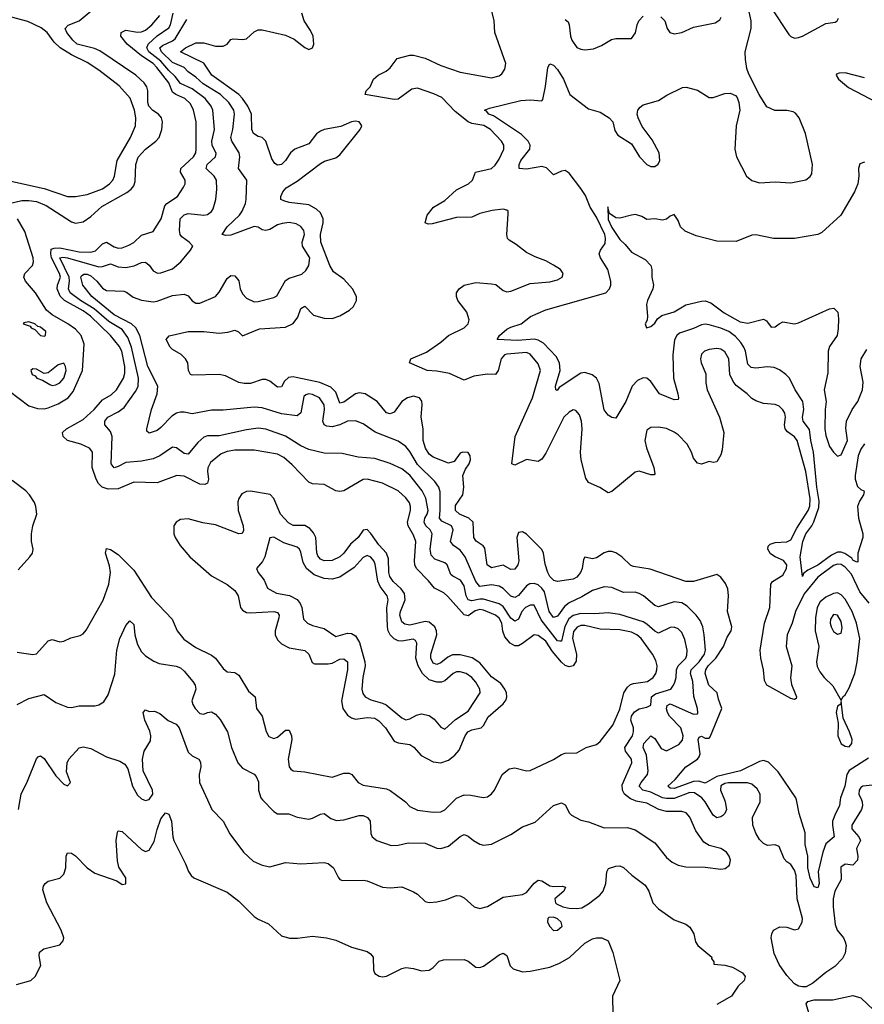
# Model space of a CAD drawing. Header units: inches. Extents: x 1603819 to 1745079, y 385938 to 533966.
# Tile 332 of 561: x 1724583 to 1728928, y 438948 to 444016. Entities that reach past the tile are written whole.
import ezdxf

# ---------------------------------------------------------------- set-up
doc = ezdxf.new("R2010")
doc.units = ezdxf.units.IN
doc.header["$MEASUREMENT"] = 0
doc.layers.add('B7423', color=7, linetype='Continuous')
doc.layers.add('B7424', color=7, linetype='Continuous')

msp = doc.modelspace()

# ---------------------------------------------------------------- linework, layer by layer
at = {"layer": 'B7423', "color": 5}
for points, elevation in [([(1724577.2, 439950), (1724585.7, 440000)], 340), ([(1725221.7, 440000), (1725230, 439996), (1725243.3, 440000)], 340), ([(1725549.2, 440000), (1725571.1, 439951.1), (1725630, 439890.4), (1725664.6, 439824.6), (1725734.9, 439730), (1725785, 439685), (1725830, 439663.2), (1725870, 439654.9), (1725950, 439677.3), (1726030, 439670.2), (1726150, 439678), (1726170, 439671.7), (1726197.1, 439650), (1726221.5, 439601.5), (1726230, 439590.6), (1726244.6, 439584.6), (1726350, 439586.7), (1726370, 439582.8), (1726450, 439550.3), (1726490, 439547.8), (1726550, 439552.2), (1726610, 439525.7), (1726630, 439513.7), (1726670, 439477.6), (1726690, 439471.8), (1726730, 439475.6), (1726774, 439486), (1726830, 439507), (1726850, 439506.7), (1726870, 439496.4), (1726921.6, 439450), (1726950, 439440.2), (1726990, 439451.3), (1727070, 439498.5), (1727170, 439513), (1727190, 439523), (1727230, 439570.4), (1727250, 439586), (1727270, 439583.8), (1727310, 439557.6), (1727330, 439553.7), (1727374.9, 439554.9), (1727390.4, 439550.4), (1727382, 439530), (1727336.4, 439490), (1727339.5, 439470), (1727345.2, 439465.2), (1727377.1, 439450), (1727410, 439442.6), (1727450, 439441.1), (1727475, 439445), (1727510, 439464.2), (1727567.4, 439510), (1727584.6, 439530), (1727599.1, 439570), (1727603.9, 439630), (1727612.5, 439647.5), (1727650, 439658.9), (1727670, 439659.6), (1727690, 439652.6), (1727732.2, 439612.2), (1727801.3, 439561.3), (1727819.7, 439530), (1727839.6, 439470), (1727870, 439438.7), (1727950, 439382), (1728010, 439360.4), (1728030, 439345.5), (1728052, 439310), (1728059.5, 439270), (1728072, 439250), (1728144, 439190), (1728142.8, 439182.8), (1728154, 439166), (1728154, 439154), (1728211.7, 439148.3), (1728250, 439138.9), (1728301.6, 439110), (1728315.3, 439090), (1728310.3, 439070), (1728279.7, 439040.3), (1728245.7, 438990), (1728170, 438947.4)], 340), ([(1725832.7, 440000), (1725890, 439939.5), (1725910, 439927.2), (1725968.3, 439928.3), (1726010.3, 439910.3), (1726070, 439900.3), (1726090, 439904.9), (1726130, 439926.3), (1726150, 439930.3), (1726184.4, 439904.4), (1726213.5, 439893.5), (1726250, 439897.1), (1726330, 439919.5), (1726350, 439918.6), (1726372, 439910), (1726386.9, 439890), (1726390, 439826), (1726397.1, 439810), (1726420.7, 439790), (1726494.2, 439765.8), (1726530, 439767.2), (1726581.4, 439778.6), (1726670, 439777.6), (1726730, 439751.4), (1726750, 439749), (1726790, 439761.3), (1726850, 439811.7), (1726870, 439821.1), (1726890, 439813.4), (1726918.7, 439790), (1726950, 439772.3), (1726970, 439766.7), (1727010, 439771.5), (1727110, 439822.3), (1727170, 439861.5), (1727235.2, 439884.8), (1727330, 439970.3), (1727370, 439985.5), (1727390, 439974), (1727411.3, 439931.3), (1727421.5, 439921.5), (1727470, 439894.7), (1727510, 439887.6), (1727590, 439855.8), (1727710, 439858.3), (1727750, 439846.3), (1727850, 439779), (1727910, 439703.7), (1727939.2, 439679.2), (1727970, 439664.2), (1728010, 439655), (1728110, 439653.1), (1728190, 439643.8), (1728213, 439647), (1728235.6, 439664.4), (1728239.7, 439690), (1728233.7, 439710), (1728219.6, 439730), (1728190, 439749.7), (1728130, 439765.1), (1728102.5, 439782.5), (1728061.3, 439841.3), (1728031, 439911), (1728012.7, 439932.7), (1727990, 439939.8), (1727910, 439939.9), (1727870.7, 439950.7), (1727810, 439983), (1727754, 439994), (1727739.4, 440000)], 360), ([(1726554.8, 440000), (1726568.1, 439990), (1726590, 439966.5), (1726630, 439946.5), (1726710, 439936.3), (1726750, 439937.8), (1726770, 439949.3), (1726821.1, 440000)], 380), ([(1728208.9, 440000), (1728213.1, 439990), (1728219.2, 439950), (1728210.9, 439930), (1728199.9, 439920.1), (1728190, 439912.2), (1728170, 439908), (1728150, 439921.6), (1728110, 439989.1), (1728100.6, 440000)], 340), ([(1728913.4, 440000), (1728917.7, 439990), (1728919.5, 439970), (1728913.5, 439950), (1728864.5, 439870), (1728863.5, 439850), (1728899.8, 439810), (1728909.4, 439790), (1728889, 439750), (1728895.9, 439710), (1728893.7, 439690), (1728870, 439663.1), (1728830, 439668.5), (1728807.3, 439652.7), (1728808.6, 439590), (1728777.5, 439530), (1728768.1, 439490), (1728767.9, 439450), (1728778.5, 439358.5), (1728789.6, 439329.6), (1728822, 439290), (1728830.3, 439270), (1728834.3, 439250), (1728829.1, 439210.9), (1728815.8, 439184.2), (1728777, 439143), (1728730, 439111.6), (1728664.2, 439055.8), (1728630, 439038.4), (1728610, 439036.9), (1728590, 439041.6), (1728570, 439053.6), (1728530, 439095.1), (1728490, 439152), (1728464, 439210), (1728449.7, 439290), (1728451.8, 439310), (1728462, 439330), (1728493.6, 439346.4), (1728530, 439344.2), (1728570, 439331.3), (1728590, 439336.5), (1728608.2, 439370), (1728609.9, 439390.1), (1728583, 439490), (1728577.7, 439610), (1728570, 439637.7), (1728550, 439666.8), (1728530, 439680.3), (1728516.3, 439696.3), (1728490, 439759.3), (1728470, 439767.8), (1728430, 439765.6), (1728410, 439775.1), (1728390, 439795.1), (1728370, 439829.3), (1728354.7, 439870), (1728352.9, 439910), (1728393.2, 439990), (1728392.9, 440000)], 340), ([(1728804.1, 440000), (1728801.2, 439970), (1728779.6, 439930), (1728765.4, 439890), (1728764, 439870), (1728774.1, 439810), (1728730, 439774.1), (1728714.3, 439730), (1728691.5, 439630), (1728695.4, 439570), (1728690, 439548), (1728670, 439552.6), (1728650, 439596.2), (1728638.4, 439650), (1728637.6, 439710), (1728623.4, 439770), (1728623.4, 439830), (1728592.5, 439930), (1728578.7, 440000)], 320), ([(1724566, 439050), (1724640.9, 439070), (1724663.6, 439090), (1724692.6, 439147.4), (1724682.7, 439197.3), (1724684.8, 439215.2), (1724706.8, 439233.2), (1724790, 439252.9), (1724806.3, 439273.7), (1724809.8, 439290), (1724796.7, 439330), (1724723.1, 439470), (1724702.7, 439537.3), (1724704.9, 439555.1), (1724714.5, 439570), (1724730, 439581.3), (1724790, 439596.3), (1724810, 439617.3), (1724821, 439650), (1724822.4, 439710), (1724830, 439726.8), (1724850, 439726.4), (1724870, 439712.2), (1724930.2, 439650.2), (1724970, 439622.3), (1725083.4, 439583.4), (1725110, 439564), (1725130, 439568), (1725130, 439599), (1725093.9, 439653.9), (1725086.4, 439686.4), (1725079.2, 439790), (1725085.6, 439834.4), (1725090, 439840.7), (1725110, 439837.1), (1725210, 439744.5), (1725230, 439734), (1725250, 439740.2), (1725275, 439785), (1725290, 439848.2), (1725310, 439903), (1725332.7, 439932.7), (1725350, 439926.8), (1725363.7, 439890), (1725370.3, 439810), (1725376, 439790), (1725437, 439670), (1725451.6, 439631.6), (1725465.5, 439610), (1725479, 439599), (1725650, 439525), (1725710, 439478), (1725790, 439399.6), (1725810, 439385.7), (1725862.6, 439362.6), (1725930, 439300.7), (1725971.9, 439288.1), (1726011.9, 439288.1), (1726090, 439297.6), (1726162, 439290), (1726210, 439278), (1726290, 439240.9), (1726370, 439219.5), (1726387.6, 439207.6), (1726401.6, 439190), (1726402.8, 439122.8), (1726410, 439106.8), (1726432.5, 439092.5), (1726450, 439088.5), (1726470, 439092.7), (1726550, 439132.4), (1726570, 439136.4), (1726610, 439132.7), (1726650, 439120.5), (1726690, 439123.8), (1726710, 439136.3), (1726741.2, 439170), (1726763.5, 439176.5), (1726870, 439178.9), (1726890.2, 439170.2), (1726930, 439138.7), (1726950, 439136.5), (1726970, 439143.1), (1727050, 439203.1), (1727070, 439210.3), (1727090, 439198), (1727106.3, 439146.3), (1727122, 439130), (1727170, 439115.5), (1727210, 439117.5), (1727310, 439138.7), (1727360.6, 439159.4), (1727411.4, 439188.6), (1727490, 439261.7), (1727530, 439284.2), (1727550, 439290.2), (1727578, 439290), (1727610, 439274), (1727634.9, 439214.9), (1727670.4, 439070.4), (1727633.6, 438990), (1727635.5, 438895.5)], 320), ([(1728652.8, 438870), (1728629.6, 438950), (1728637.2, 438962.8), (1728670, 438971), (1728766, 438970), (1728870, 438993.4), (1728910, 438981.6), (1729010, 438887)], 340)]:
    msp.add_lwpolyline(points, dxfattribs=dict(at, elevation=elevation))
at = {"layer": 'B7423', "color": 5, "elevation": 340}
msp.add_lwpolyline([(1727330, 439396.1), (1727305.3, 439394.7), (1727300.4, 439390), (1727298.9, 439370), (1727310, 439347.7), (1727330, 439328.2), (1727350, 439328.5), (1727374.7, 439350), (1727369.7, 439370), (1727350, 439386.9)], close=True, dxfattribs=at)
at = {"layer": 'B7424', "color": 5}
for points, elevation in [([(1728952.7, 441012.7), (1728905.8, 441070), (1728862, 441162), (1728830, 441197.8), (1728810, 441211.4), (1728790, 441213.5), (1728770, 441206.4), (1728690, 441146.1), (1728619.2, 441060.8), (1728574.3, 440970), (1728557.4, 440910), (1728531.4, 440850), (1728525.7, 440790), (1728555.7, 440690), (1728548.5, 440628.5), (1728554, 440594), (1728579.2, 440530), (1728577.8, 440522.2), (1728570, 440515.8), (1728550, 440522.3), (1728427, 440590), (1728414.7, 440614.7), (1728410.6, 440670), (1728395.3, 440730), (1728392.9, 440770), (1728414.2, 440910), (1728443, 440990), (1728447.1, 441110), (1728455.9, 441124.1), (1728510, 441156.8), (1728527.8, 441190), (1728529.9, 441209.9), (1728512.1, 441232.1), (1728469.8, 441250), (1728446.3, 441266.3), (1728432.5, 441290), (1728433.6, 441306.4), (1728443.7, 441316.3), (1728470, 441324.6), (1728530, 441328.1), (1728550, 441337.7), (1728580.9, 441399.1), (1728639.9, 441490), (1728648.6, 441511.4), (1728650.4, 441549.6), (1728628.2, 441690), (1728582.4, 441850), (1728569, 441869), (1728534.1, 441894.1), (1728521.3, 441910), (1728517.7, 441930), (1728523.1, 441970), (1728520.2, 441990), (1728510, 442008), (1728490, 442025.9), (1728470, 442035.7), (1728410, 442039.4), (1728370, 442053.8), (1728350, 442065.6), (1728326.3, 442090), (1728270, 442133.2), (1728253.1, 442153.1), (1728235.8, 442190), (1728230.9, 442270), (1728210, 442306.8), (1728190, 442319.1), (1728170, 442324), (1728130, 442317.8), (1728107, 442310), (1728090, 442294.3), (1728085.2, 442270), (1728088.5, 442250), (1728112.9, 442192.9), (1728113.5, 442146.5), (1728119.5, 442110), (1728183.9, 441970), (1728205.3, 441890), (1728197.6, 441802.4), (1728190, 441776), (1728170, 441739.3), (1728150, 441736), (1728130, 441742), (1728090, 441728.2), (1728070, 441733.7), (1728050, 441758.7), (1728039.4, 441790), (1728017.7, 441830), (1727970, 441878), (1727950, 441892.8), (1727910, 441910.8), (1727870, 441918.8), (1727830, 441917.2), (1727810, 441902), (1727799.2, 441850), (1727807.5, 441812.5), (1727846.3, 441710), (1727850, 441678), (1727846.8, 441673.2), (1727830, 441673.6), (1727770, 441691), (1727750, 441687.4), (1727630, 441586.6), (1727610, 441579.6), (1727567.9, 441607.9), (1727510, 441634.2), (1727495.3, 441655.3), (1727472.1, 441750), (1727468, 441788), (1727476.4, 441910), (1727474, 441950), (1727462.6, 441982.6), (1727444.5, 442004.5), (1727430, 442007.6), (1727410, 441995.9), (1727383, 441970), (1727290, 441784.2), (1727270, 441753.6), (1727250, 441741.3), (1727190, 441752.6), (1727130, 441722), (1727115.1, 441730), (1727132.8, 441870), (1727221.6, 442070), (1727262.4, 442210), (1727250, 442245.1), (1727210, 442293.8), (1727190, 442302), (1727090, 442294.4), (1727078, 442290), (1727059.5, 442270), (1727044.6, 442210), (1727030.3, 442189.7), (1726990, 442191.6), (1726918.9, 442181.1), (1726870, 442161), (1726793.7, 442193.7), (1726730, 442206), (1726679, 442210), (1726589.4, 442250), (1726596, 442270), (1726676.2, 442303.8), (1726750, 442355.1), (1726790, 442389.4), (1726869.7, 442430), (1726889.7, 442450), (1726895.3, 442470), (1726883.1, 442510), (1726838, 442570), (1726829.7, 442590), (1726831.1, 442610), (1726844, 442630), (1726870, 442649), (1726930, 442662.8), (1727010, 442656.5), (1727032, 442652), (1727070, 442621.5), (1727090, 442614.7), (1727110, 442618.2), (1727210, 442657.8), (1727310, 442666), (1727350, 442676.5), (1727374.5, 442690), (1727378.4, 442710), (1727365.2, 442730), (1727330, 442752.3), (1727290, 442775.1), (1727234.9, 442794.9), (1727190, 442817.6), (1727138.2, 442858.2), (1727100.8, 442880.8), (1727093.3, 442890), (1727088.5, 442910), (1727096.1, 443016.1), (1727095.6, 443030), (1727090, 443034.7), (1727070, 443040.3), (1727014.2, 443034.2), (1726950, 443018.5), (1726910, 442998.9), (1726830, 442996.9), (1726704.7, 442964.7), (1726683.8, 442963.8), (1726669.5, 442969.5), (1726679.6, 443010), (1726711.3, 443050), (1726770, 443085.8), (1726830, 443140.2), (1726891.3, 443170), (1726912.4, 443190), (1726928.6, 443231.4), (1727010, 443249.2), (1727030, 443266.9), (1727050, 443298.5), (1727073.5, 443350), (1727073.7, 443370), (1727062.4, 443390), (1727004.8, 443450), (1726970.2, 443470.2), (1726910, 443481.6), (1726890, 443489.7), (1726823.3, 443543.3), (1726754.3, 443614.3), (1726714.2, 443634.2), (1726630, 443663.4), (1726601.2, 443658.8), (1726530, 443606.6), (1726510, 443605.3), (1726361.2, 443630), (1726365.2, 443650), (1726387, 443670), (1726402.9, 443710), (1726426.6, 443730), (1726469, 443751), (1726490, 443767), (1726524.5, 443815.5), (1726590, 443833.6), (1726610, 443833), (1726670, 443817.2), (1726750, 443779.5), (1726850, 443745.9), (1727010, 443717.2), (1727050, 443727.4), (1727063.2, 443736.8), (1727079.9, 443760.1), (1727084.5, 443790), (1727027, 443950), (1727023.5, 444010), (1727000.9, 444110)], 280), ([(1724529.6, 443070), (1724594.9, 443085.1), (1724630, 443085.7), (1724670, 443079.6), (1724719.6, 443059.6), (1724850, 442975.8), (1724870, 442968.8), (1724910, 442975.1), (1724950, 443002.4), (1725005.1, 443054.9), (1725134.7, 443125.3), (1725157.2, 443142.8), (1725170, 443160.8), (1725177.3, 443182.7), (1725180.6, 443270), (1725192.2, 443307.8), (1725230.6, 443349.4), (1725283.2, 443390), (1725300.5, 443410), (1725315, 443450), (1725317.1, 443490), (1725313, 443510), (1725298, 443530), (1725267.7, 443547.7), (1725246.8, 443570), (1725241.7, 443590), (1725242.7, 443650), (1725236.6, 443670), (1725223.1, 443690), (1725180.5, 443730), (1724995.4, 443855.4), (1724967.6, 443867.6), (1724879, 443890), (1724856.4, 443910), (1724825.4, 443950), (1724817.2, 443970), (1724832.8, 443987.2), (1724890, 444010.3), (1724961.1, 444070)], 420), ([(1728930, 441831.8), (1728910, 441804.5), (1728896.8, 441770), (1728880.6, 441670), (1728881.6, 441650), (1728893.4, 441613.4), (1728910, 441597.9), (1728926.3, 441590), (1728926.8, 441586.8), (1728924.5, 441570), (1728903.3, 441536.7), (1728894, 441510), (1728898.5, 441450), (1728921.6, 441370), (1728921.2, 441350), (1728895.9, 441270), (1728894.4, 441225.6), (1728890, 441223), (1728870, 441234), (1728863.8, 441243.8), (1728828.5, 441268.5), (1728810, 441275.6), (1728790, 441274.9), (1728760.1, 441260.1), (1728690, 441208.1), (1728638.3, 441181.7), (1728615.3, 441164.7), (1728610, 441149.4), (1728598.8, 441250), (1728612.6, 441330), (1728626.9, 441370), (1728658.1, 441410), (1728668.7, 441431.3), (1728694.7, 441505.3), (1728696.9, 441536.9), (1728683.8, 441610), (1728666.6, 441790), (1728652.9, 441850), (1728646.7, 441906.7), (1728614.2, 441950), (1728610.4, 441970), (1728617.9, 442010), (1728612.4, 442050), (1728572.8, 442110), (1728544.2, 442170), (1728525.1, 442190), (1728492.7, 442212.7), (1728465.2, 442225.2), (1728430, 442228.3), (1728370, 442222.4), (1728345.8, 442225.8), (1728330, 442242.4), (1728316.6, 442310), (1728307.9, 442330), (1728293.8, 442353.8), (1728265.5, 442385.5), (1728230.6, 442410.6), (1728190, 442428.6), (1728130, 442444.9), (1728110, 442447.9), (1728090, 442444.7), (1728050, 442425.4), (1727978.3, 442401.7), (1727963.9, 442390), (1727951.5, 442368.5), (1727942.6, 442290), (1727946.6, 442170), (1727969, 442090), (1727972.9, 442070), (1727970, 442061.2), (1727950, 442059.1), (1727874.7, 442090), (1727830, 442153.1), (1727810, 442169.8), (1727790, 442172.1), (1727762, 442158), (1727734.4, 442130), (1727701.4, 442050), (1727650, 441965.1), (1727630, 441968.2), (1727610, 441980.4), (1727590, 442007.3), (1727563.7, 442143.7), (1727549.8, 442170), (1727528.2, 442188.2), (1727490, 442198.8), (1727470, 442196.4), (1727358.2, 442121.8), (1727347.6, 442107.6), (1727342, 442110), (1727339.1, 442130), (1727363.9, 442210), (1727360.7, 442250), (1727342.7, 442282.7), (1727278.6, 442350), (1727250, 442366.7), (1727230, 442370.9), (1727145.1, 442365.1), (1727039.3, 442370), (1727051.3, 442390), (1727090, 442422.4), (1727110, 442433.8), (1727162.7, 442450), (1727211.9, 442488.1), (1727290, 442522.2), (1727598, 442610), (1727617.4, 442630), (1727624.7, 442650), (1727625.1, 442670), (1727608.4, 442730), (1727570.5, 442790), (1727565.2, 442810), (1727571.2, 442830), (1727596, 442864), (1727597.2, 442890), (1727592.7, 442910), (1727550, 442999.2), (1727518, 443050), (1727494.8, 443110), (1727470, 443147.1), (1727410, 443225.5), (1727390, 443239.9), (1727370, 443236.3), (1727330, 443216.9), (1727292.8, 443252.8), (1727270, 443259.8), (1727190, 443246.9), (1727153.2, 443250), (1727152, 443270), (1727161.7, 443290), (1727207.7, 443350), (1727209.9, 443370), (1727199.9, 443390), (1727164.1, 443424.1), (1727020.2, 443520.2), (1726996.2, 443530), (1726985.6, 443545.6), (1726975.3, 443550), (1726999.5, 443560.5), (1727161.1, 443598.9), (1727210, 443602.3), (1727270, 443598.8), (1727275.1, 443604.9), (1727288.8, 443671.2), (1727300.5, 443770), (1727310, 443787.7), (1727330, 443782), (1727350, 443759.5), (1727380.2, 443710), (1727413.4, 443630), (1727510, 443556.5), (1727570, 443539.5), (1727615.5, 443510), (1727634, 443490), (1727645, 443445), (1727660.6, 443420.6), (1727730, 443375.8), (1727771.1, 443310), (1727809.2, 443270), (1727830, 443260.2), (1727850, 443260.2), (1727868.3, 443271.7), (1727877.1, 443290), (1727873, 443330), (1727836.7, 443396.7), (1727785.9, 443465.9), (1727764.7, 443510), (1727760.5, 443530), (1727763.6, 443550), (1727774.5, 443565.5), (1727790, 443577.1), (1727870, 443599.1), (1727912.1, 443627.9), (1727993, 443667), (1728011.5, 443668.5), (1728070, 443652.3), (1728130, 443614.9), (1728150, 443614.4), (1728210, 443635.8), (1728238, 443638), (1728265.5, 443625.5), (1728274.9, 443614.9), (1728283.1, 443590), (1728288.2, 443550), (1728268.5, 443470), (1728262, 443350), (1728270.5, 443310), (1728322, 443210), (1728350, 443188.1), (1728390, 443176.5), (1728470, 443181.8), (1728550, 443175.3), (1728628, 443192), (1728650, 443207.7), (1728657.7, 443222.3), (1728661, 443270), (1728625.4, 443430), (1728593.6, 443510), (1728574.3, 443534.3), (1728561.6, 443541.6), (1728530, 443547.6), (1728468.2, 443548.2), (1728427.2, 443567.2), (1728387, 443630), (1728334.9, 443734.9), (1728324.7, 443764.7), (1728316.8, 443810), (1728316.1, 443850), (1728346.5, 443970), (1728346.8, 444010), (1728336.4, 444056.4)], 260), ([(1728450, 444077), (1728540, 443940), (1728550, 443929), (1728570, 443921.3), (1728590, 443923.9), (1728610, 443930.2), (1728730, 443996.5), (1728777.7, 444002.3), (1728789.6, 444010.4), (1728796.2, 444023.8)], 260), ([(1724530, 443186.1), (1724710, 443146), (1724830, 443106.4), (1724870, 443105.1), (1724930, 443115.3), (1725010, 443144.2), (1725045.3, 443170), (1725062.2, 443190), (1725071, 443210), (1725084.2, 443290), (1725152.8, 443410), (1725179.8, 443470), (1725180.6, 443510), (1725174.4, 443550), (1725152, 443612), (1725095.3, 443675.3), (1724990, 443756.4), (1724930, 443794.7), (1724850, 443834.5), (1724790.8, 443870.8), (1724760.7, 443900.7), (1724724.1, 443950), (1724693.7, 443973.7), (1724625.8, 444005.8), (1724515.5, 444035.5)], 440), ([(1726821.1, 440000), (1726830, 440008.9), (1726870, 440026.3), (1726904.8, 440024.8), (1726967.9, 440012.1), (1726990, 440016.2), (1727010, 440030.3), (1727025.6, 440050), (1727064.7, 440130), (1727101.1, 440158.9), (1727130, 440164), (1727190, 440149.1), (1727210, 440151.3), (1727330, 440207.6), (1727370, 440233.6), (1727390, 440240.2), (1727450, 440241.7), (1727497.2, 440270), (1727550, 440285.3), (1727570, 440299.5), (1727635.3, 440384.7), (1727670, 440466.7), (1727690.7, 440550), (1727710, 440580.2), (1727725.8, 440594.2), (1727740.5, 440599.5), (1727812.6, 440610), (1727842.8, 440630), (1727855.2, 440650), (1727861, 440670), (1727862.2, 440690), (1727856.5, 440716.5), (1727838.9, 440750), (1727781.2, 440830), (1727758.3, 440850), (1727730, 440863.6), (1727670, 440875.1), (1727570, 440877.8), (1727490, 440896.8), (1727470, 440896.7), (1727450.4, 440889.6), (1727432.9, 440867.1), (1727427.9, 440830), (1727448.4, 440750), (1727446.6, 440713.4), (1727430.7, 440689.3), (1727410, 440685.1), (1727390, 440692.2), (1727370, 440708.3), (1727324, 440764), (1727290, 440816.1), (1727250, 440846.6), (1727230, 440849.9), (1727170, 440804.1), (1727150, 440793.3), (1727130, 440792.6), (1727106.6, 440806.6), (1727079.7, 440839.7), (1727069, 440869), (1727063, 440910), (1727050, 440935), (1727030.6, 440950.6), (1726970, 440976.2), (1726950, 440979.2), (1726926.9, 440973.1), (1726890, 440947), (1726870, 440951.6), (1726786.6, 441046.6), (1726765.2, 441065.2), (1726717, 441090), (1726687, 441127), (1726623.8, 441190), (1726615.5, 441210), (1726613.5, 441230), (1726621.5, 441330), (1726610, 441362.2), (1726581.7, 441410), (1726578.2, 441430), (1726593.9, 441490), (1726594, 441510), (1726588.1, 441528.1), (1726570, 441554), (1726531.1, 441591.1), (1726450, 441629.9), (1726370.8, 441650.8), (1726350, 441648.1), (1726250, 441590.7), (1726230, 441586.8), (1726210, 441589.8), (1726150, 441622.9), (1726090, 441626), (1726070, 441635), (1725984.8, 441724.8), (1725941.7, 441761.7), (1725910, 441780.1), (1725790, 441799.2), (1725690, 441800.1), (1725650, 441793.2), (1725619.5, 441780.5), (1725564.2, 441735.8), (1725550.6, 441709.4), (1725548.7, 441690), (1725554.2, 441650), (1725550.1, 441630), (1725536.5, 441623.5), (1725510, 441624.2), (1725430, 441666.4), (1725391.1, 441668.9), (1725290, 441632.4), (1725170, 441635.3), (1725090, 441600.9), (1725038.4, 441598.4), (1725006.9, 441610), (1724987.9, 441627.9), (1724976.6, 441650), (1724955.9, 441710), (1724957.2, 441790), (1724950, 441801.4), (1724941.8, 441810), (1724897.8, 441830), (1724830, 441850), (1724806.4, 441870), (1724804.3, 441890), (1724824.1, 441910), (1724910, 441957.1), (1724967.1, 442010), (1725010, 442059.8), (1725054.6, 442085.4), (1725081.9, 442110), (1725117.4, 442170), (1725123.6, 442196.4), (1725123.4, 442230), (1725109.2, 442310), (1725095, 442335), (1725050.3, 442390), (1724948.3, 442490), (1724910, 442516.8), (1724813.5, 442570), (1724791.9, 442591.9), (1724776.3, 442630), (1724777.5, 442650), (1724793.3, 442690), (1724787.9, 442710), (1724746.9, 442790), (1724742.7, 442810), (1724745.9, 442834.1), (1724759.9, 442840.1), (1724790, 442842), (1724890, 442821.2), (1724950, 442818.4), (1724973.5, 442826.5), (1725010, 442862.5), (1725030, 442870.5), (1725070, 442847.1), (1725090, 442840.3), (1725110, 442841.7), (1725145.5, 442854.5), (1725170.7, 442869.3), (1725210, 442906.5), (1725270, 442926), (1725310.4, 442990), (1725330, 443056.9), (1725340.9, 443070), (1725394.5, 443105.5), (1725426.5, 443153.5), (1725434.8, 443170), (1725435.3, 443190), (1725410.5, 443230), (1725412.5, 443250), (1725478.1, 443310), (1725488.7, 443330), (1725491.6, 443348.4), (1725490.9, 443489.1), (1725477.2, 443550), (1725462.7, 443582.7), (1725433.1, 443610), (1725386.8, 443630), (1725370, 443642.4), (1725351, 443690), (1725288.7, 443770), (1725269.6, 443790), (1725210.2, 443830), (1725136.9, 443890), (1725103.5, 443930), (1725105.4, 443950), (1725130, 443961.2), (1725190, 443952.2), (1725210, 443953.7), (1725230, 443961.9), (1725263.2, 443990), (1725303.6, 444036.4)], 380), ([(1727739.4, 440000), (1727725.6, 440005.6), (1727695.3, 440030), (1727684.6, 440050), (1727683.5, 440076.5), (1727732.5, 440190), (1727730.4, 440210), (1727699.9, 440250), (1727696, 440270), (1727736.6, 440330), (1727741.7, 440350), (1727740.4, 440370), (1727727.8, 440410), (1727731.5, 440430), (1727746.9, 440453.1), (1727770, 440468.5), (1727810, 440476.6), (1727830, 440487.2), (1727833.2, 440530), (1727853.5, 440546.5), (1727932.3, 440570), (1727947.5, 440590), (1727953.6, 440606.4), (1727960.4, 440630), (1727963, 440670), (1727970.2, 440689.8), (1728010.4, 440730), (1728015.5, 440744.5), (1728016.3, 440770), (1728005.7, 440825.7), (1727990, 440860.8), (1727970, 440881.1), (1727950, 440888.5), (1727930, 440886.5), (1727870, 440858.7), (1727850, 440867.7), (1727810, 440904.3), (1727790, 440916.7), (1727670, 440953.7), (1727610, 440962.9), (1727542.7, 440957.3), (1727470, 440959.9), (1727430, 440949.2), (1727407.9, 440932.1), (1727387.5, 440892.5), (1727370, 440816.5), (1727362.6, 440817.4), (1727350, 440819.3), (1727266.6, 440926.6), (1727230, 441001.5), (1727210, 441002.3), (1727185.7, 440990), (1727166.9, 440970), (1727150, 440929.8), (1727130, 440919.2), (1727110, 440934.5), (1727070, 440995.1), (1727050, 441008.6), (1726970, 441032.5), (1726950, 441033.3), (1726910, 441024.4), (1726890.3, 441030.3), (1726880.9, 441050), (1726870, 441100.9), (1726850.5, 441130), (1726810.7, 441150.7), (1726800.6, 441160.6), (1726782.8, 441210), (1726770, 441219.5), (1726718.7, 441238.7), (1726700, 441260), (1726695.2, 441290), (1726705.4, 441370), (1726694.3, 441390), (1726672.3, 441410), (1726663.8, 441430), (1726667.2, 441450), (1726679.5, 441470), (1726684.6, 441490), (1726673.2, 441553.2), (1726654.4, 441590), (1726590, 441671.9), (1726550, 441704.6), (1726490, 441731.7), (1726410, 441757.1), (1726324.2, 441764.2), (1726242.5, 441782.5), (1726150, 441785.3), (1726070, 441803.7), (1726030, 441822.3), (1725950, 441871.6), (1725850, 441907.7), (1725810, 441913.2), (1725750, 441904.7), (1725610, 441873.2), (1725550, 441873.1), (1725530, 441867.6), (1725499.8, 441840.2), (1725450, 441778.5), (1725430, 441782.8), (1725390, 441812), (1725370, 441816.1), (1725303.6, 441770), (1725270, 441755.7), (1725210, 441743.7), (1725130, 441737.1), (1725090, 441715), (1725070, 441709.2), (1725053.8, 441730), (1725059.6, 441870), (1725050, 441896), (1725020.9, 441930), (1725021.1, 441950), (1725036.4, 441970), (1725090, 441996.6), (1725119.9, 442020.1), (1725179, 442101), (1725192.5, 442127.5), (1725193.8, 442170), (1725158.9, 442330), (1725139.9, 442379.9), (1725110, 442420.3), (1725042.1, 442462.1), (1724966.6, 442526.6), (1724896.4, 442570), (1724843.1, 442610), (1724834.4, 442630), (1724840, 442670), (1724838.1, 442690), (1724789.9, 442790), (1724806, 442794), (1724828.9, 442790), (1724990, 442743.2), (1725010, 442744.6), (1725050, 442758.3), (1725090, 442743.1), (1725130, 442740.4), (1725172, 442748), (1725210, 442766.6), (1725230, 442767.6), (1725250, 442751.3), (1725270, 442722.3), (1725291.4, 442711.4), (1725310, 442713.2), (1725370, 442733.6), (1725412.1, 442770), (1725461.7, 442830), (1725473.8, 442850), (1725455, 442870), (1725417.5, 442897.5), (1725409.2, 442910), (1725404.7, 442930), (1725409.6, 442990), (1725428.7, 443011.3), (1725450, 443017.6), (1725529.9, 443010.1), (1725550, 443013.7), (1725570, 443028.9), (1725578.3, 443041.7), (1725592.7, 443090), (1725597.2, 443142.8), (1725595.2, 443190), (1725584.5, 443210), (1725542.6, 443250), (1725547.4, 443270), (1725590.6, 443310), (1725593.7, 443326.3), (1725574.2, 443370), (1725571.6, 443390), (1725584.6, 443450), (1725576.2, 443550), (1725568.8, 443570), (1725537.9, 443610), (1725470, 443660.3), (1725410, 443687.1), (1725383.7, 443723.7), (1725350, 443754.5), (1725310, 443801.4), (1725247.3, 443850), (1725238, 443870), (1725244.3, 443890), (1725290, 443931.8), (1725350, 443973.2), (1725359.9, 443990), (1725372.1, 444050)], 360), ([(1728100.6, 440000), (1728092, 440010), (1728055.4, 440035.4), (1728030, 440037.3), (1727950, 440007.4), (1727910, 440006.5), (1727890, 440011.1), (1727830, 440040.2), (1727789.8, 440050), (1727770.5, 440070), (1727779.6, 440090), (1727812.2, 440130), (1727815.9, 440150), (1727807.3, 440230), (1727790.6, 440270), (1727794.7, 440290), (1727830, 440330.3), (1727850, 440316), (1727884.1, 440264.1), (1727910, 440252.1), (1727974.9, 440285.1), (1727993.4, 440306.6), (1727995.8, 440330), (1727985, 440370), (1727926.2, 440430), (1727915.1, 440450), (1727910.9, 440469.1), (1727914.3, 440485.7), (1727930, 440494.3), (1728050, 440441.2), (1728070, 440443.1), (1728072.8, 440447.2), (1728070.6, 440470), (1728052, 440532), (1728045.6, 440610), (1728033.6, 440650), (1728038.5, 440670), (1728079.3, 440710), (1728105.5, 440750), (1728110.8, 440770.8), (1728104.9, 440850), (1728097.4, 440890), (1728083.4, 440923.4), (1728063.7, 440950), (1728017.3, 440997.3), (1727990, 441013.9), (1727950, 441018.5), (1727870, 440993.7), (1727850, 441000.7), (1727791.9, 441050), (1727770, 441062.7), (1727750, 441068.5), (1727690, 441068.1), (1727630, 441092.4), (1727590, 441096.5), (1727530, 441078.3), (1727474.8, 441045.2), (1727410, 441013.9), (1727385.5, 440994.5), (1727350, 440945.6), (1727330, 440939.2), (1727307.4, 440970), (1727282.6, 441070), (1727270, 441090.4), (1727250, 441107.2), (1727230, 441114.1), (1727207.7, 441112.3), (1727190, 441101.2), (1727150, 441052.4), (1727130, 441041.1), (1727110, 441048.7), (1727070, 441088.3), (1727050, 441099.6), (1727010, 441106.8), (1726950, 441097.7), (1726930, 441124.4), (1726875.8, 441250), (1726850, 441284.6), (1726814.5, 441310), (1726800.4, 441330), (1726813.4, 441390), (1726804.7, 441410), (1726754.9, 441434.9), (1726742.4, 441450), (1726746.7, 441490), (1726745.6, 441585.6), (1726739.9, 441610), (1726718.8, 441638.8), (1726630, 441725.9), (1726590, 441793.8), (1726570, 441819.4), (1726530, 441845.7), (1726411.7, 441891.7), (1726350, 441936.2), (1726311.2, 441951.2), (1726270, 441949.2), (1726229.7, 441930.3), (1726190, 441919.7), (1726162.9, 441922.9), (1726150.4, 441930.4), (1726142.5, 441950), (1726152.1, 442010), (1726150, 442033.5), (1726124.8, 442070), (1726090, 442086.9), (1726070, 442089.9), (1726055, 442085), (1726044.6, 442075.4), (1726030, 441991.6), (1726010, 441976.5), (1725930, 441987.7), (1725830, 442017.6), (1725790, 442021.9), (1725630, 442005.6), (1725570, 442005), (1725470, 441987.1), (1725430, 441996.1), (1725410, 441995.8), (1725390, 441990.5), (1725365.3, 441974.7), (1725310, 441916.2), (1725290, 441901.4), (1725250, 441888), (1725237.6, 441897.6), (1725236.8, 441910), (1725261.1, 442010), (1725291.1, 442090), (1725294.3, 442130), (1725243, 442230), (1725202.1, 442390), (1725180.6, 442430), (1725159.3, 442450), (1725070, 442497), (1724955.1, 442590), (1724908.5, 442650), (1724898, 442690), (1724902, 442698), (1724913.4, 442706.6), (1724930, 442706.5), (1724950, 442697.7), (1724980.1, 442670), (1725010, 442633.7), (1725030, 442621.7), (1725118.3, 442618.3), (1725133.1, 442613.1), (1725167.4, 442587.4), (1725210, 442571.3), (1725270, 442564), (1725290, 442566), (1725370, 442596.8), (1725430, 442603.2), (1725450, 442594.3), (1725470, 442569), (1725490, 442556.1), (1725510, 442555.8), (1725590, 442590.4), (1725610, 442612.4), (1725650, 442683), (1725670, 442699.3), (1725690, 442696.4), (1725710, 442670.7), (1725718.2, 442630), (1725730, 442604.2), (1725750, 442582.3), (1725790, 442564.1), (1725810, 442565.3), (1725890, 442585.5), (1725905.4, 442594.6), (1725950, 442672.4), (1725970, 442685.9), (1726035, 442705), (1726056.1, 442723.9), (1726071.4, 442750), (1726076.4, 442790), (1726037.4, 442850), (1726036.7, 442870), (1726049, 442910), (1726045.3, 442930), (1726030.3, 442950.3), (1726005.7, 442965.7), (1725970, 442972.2), (1725933.2, 442966.8), (1725910, 442960.2), (1725870, 442935), (1725850, 442930.4), (1725830, 442934.3), (1725810, 442947.9), (1725790, 442951.9), (1725670, 442906.9), (1725644.2, 442904.2), (1725625.1, 442910), (1725650, 442950), (1725714.1, 443010), (1725728.6, 443030), (1725745.3, 443070), (1725748.7, 443090), (1725751.4, 443190), (1725709, 443250), (1725715.2, 443310), (1725712.3, 443330), (1725673.9, 443390), (1725668.8, 443410), (1725678.9, 443450), (1725688.9, 443530), (1725685.7, 443550), (1725659, 443590), (1725616.6, 443630), (1725526.3, 443686.3), (1725490, 443719.9), (1725450, 443747.8), (1725429.9, 443769.9), (1725370, 443795.7), (1725312.6, 443850), (1725304.6, 443870), (1725317.1, 443882.9), (1725370, 443906.3), (1725382.5, 443917.5), (1725443.8, 444016.2)], 340), ([(1728578.7, 440000), (1728576.8, 440010), (1728484.9, 440144.9), (1728434.7, 440194.7), (1728410, 440201.7), (1728390, 440197.1), (1728291, 440150), (1728170, 440119.5), (1728110, 440086.6), (1728076.3, 440096.3), (1728050, 440094.5), (1727950, 440058.2), (1727930, 440060.8), (1727917.7, 440070), (1727956, 440104), (1728010.6, 440169.4), (1728070.6, 440210), (1728078.9, 440221.1), (1728083.3, 440236.7), (1728074, 440310), (1728078.2, 440321.8), (1728090, 440328.3), (1728110, 440317.8), (1728130, 440317), (1728135.8, 440324.2), (1728195, 440470), (1728177.5, 440517.5), (1728171.6, 440551.6), (1728129, 440590), (1728110.3, 440650), (1728113.3, 440670), (1728125.6, 440690), (1728165, 440730), (1728204.7, 440790), (1728222.1, 440837.9), (1728242.8, 440870), (1728247.4, 440890), (1728224.1, 440970), (1728229, 441050), (1728225.8, 441085.8), (1728214, 441114), (1728190, 441145.4), (1728170, 441159.7), (1728050, 441124.6), (1728010, 441123.2), (1727827.3, 441187.3), (1727740.3, 441200.3), (1727726.9, 441206.9), (1727680.8, 441250), (1727650, 441271.4), (1727630, 441278.3), (1727610, 441278.3), (1727590, 441272.2), (1727550, 441245.9), (1727530, 441241.2), (1727490, 441249.5), (1727483.5, 441236.5), (1727477.4, 441190), (1727468.7, 441170), (1727450, 441145.4), (1727430, 441135.2), (1727350, 441124.4), (1727331.7, 441128.3), (1727310, 441148.9), (1727299.6, 441170), (1727286.2, 441213.8), (1727278.2, 441270), (1727269.2, 441289.2), (1727190, 441367.8), (1727170, 441379.8), (1727150, 441375.5), (1727140.4, 441350), (1727151.8, 441230), (1727146.7, 441210), (1727130, 441186.6), (1727110, 441186), (1727070, 441207.8), (1727010, 441194.7), (1726988.8, 441210), (1726975.8, 441295.8), (1726967.2, 441307.2), (1726931.7, 441331.7), (1726919.8, 441350), (1726917, 441430), (1726893.5, 441450), (1726846.4, 441470), (1726826.1, 441490), (1726824.9, 441515.1), (1726863.4, 441570), (1726867.6, 441610), (1726863.4, 441670), (1726877.5, 441702.5), (1726895.9, 441730), (1726901.7, 441750), (1726901.5, 441770), (1726890, 441788.4), (1726862, 441790), (1726850, 441785.1), (1726817.6, 441742.4), (1726790, 441733.7), (1726710, 441763.4), (1726690, 441778.9), (1726670.6, 441810.6), (1726659, 441850), (1726659.6, 441910), (1726648.5, 441970), (1726654.3, 442034.3), (1726652, 442052), (1726639.7, 442070), (1726610, 442078.6), (1726578.9, 442070), (1726549.4, 442050), (1726510, 441996.1), (1726490, 441987.3), (1726470, 441992.5), (1726421.6, 442050), (1726360.5, 442090), (1726330, 442095.5), (1726310, 442090.5), (1726250, 442047.1), (1726230, 442041.8), (1726210, 442098), (1726184.6, 442124.6), (1726127.5, 442147.5), (1726006.2, 442173.8), (1725990, 442176.6), (1725966.7, 442173.3), (1725945.7, 442154.3), (1725930, 442125.4), (1725910, 442123.5), (1725870, 442154.9), (1725850, 442163.2), (1725830, 442163.8), (1725770, 442142.7), (1725737.8, 442142.2), (1725710, 442147.6), (1725642.1, 442182.1), (1725610, 442189.9), (1725470, 442185.6), (1725462.4, 442190), (1725451, 442210), (1725448.5, 442250), (1725436.4, 442270), (1725413.1, 442293.1), (1725370, 442317.7), (1725356.9, 442330), (1725337.6, 442370), (1725351.5, 442388.5), (1725449.8, 442410.2), (1725530, 442410.1), (1725610, 442401.7), (1725653.4, 442406.6), (1725690, 442417.4), (1725708.9, 442408.9), (1725730, 442389.1), (1725816.1, 442423.9), (1725950, 442433.8), (1725990, 442451.6), (1726014.9, 442485.1), (1726030, 442528.7), (1726050, 442541.8), (1726093.9, 442493.9), (1726150, 442479), (1726190, 442477.5), (1726230, 442492.1), (1726279.9, 442520.1), (1726300.5, 442539.5), (1726315.4, 442570), (1726316.1, 442590), (1726295.4, 442630), (1726250, 442679.3), (1726198.1, 442718.1), (1726178.5, 442750), (1726132.3, 442870), (1726131.5, 442910), (1726144.4, 442970), (1726143.9, 442990), (1726130, 443021.5), (1726110, 443041), (1726070, 443062.7), (1725970, 443075), (1725942.8, 443082.8), (1725927.3, 443090), (1725926.3, 443106.3), (1725936.9, 443130), (1725953.3, 443150), (1726010, 443185), (1726130, 443274.9), (1726152, 443288), (1726210, 443304.6), (1726230, 443319.5), (1726334.7, 443450), (1726343.5, 443470), (1726338.4, 443478.4), (1726329.7, 443489.7), (1726310, 443493.8), (1726290, 443489.8), (1726234.9, 443465.1), (1726150, 443450.4), (1726130, 443441.5), (1726110, 443428.1), (1726070, 443376.8), (1725999.3, 443350), (1725977.1, 443330), (1725950, 443290.9), (1725930, 443271.1), (1725910, 443266), (1725895.5, 443275.5), (1725880.2, 443300.2), (1725849.8, 443390), (1725830, 443409.8), (1725810, 443415), (1725786.3, 443430), (1725777.9, 443450), (1725775, 443530), (1725757.2, 443570), (1725730.2, 443610.2), (1725710.4, 443630.4), (1725571.6, 443730), (1725530, 443791), (1725409.8, 443850), (1725436.4, 443870), (1725490, 443895.9), (1725530, 443896.1), (1725590, 443880.1), (1725630, 443878.8), (1725650.5, 443889.5), (1725670, 443913.1), (1725682.3, 443917.7), (1725730, 443912.8), (1725750, 443917.5), (1725790, 443953), (1725810, 443963.8), (1725830, 443963.2), (1725950, 443936.6), (1725995.9, 443915.9), (1726050, 443871.9), (1726070, 443862.2), (1726089.8, 443870.2), (1726096.5, 443890), (1726093.3, 443930), (1726079.9, 443959.9), (1726046.8, 444010), (1726034, 444050)], 320), ([(1727390, 444016.5), (1727404.2, 444004.2), (1727410.3, 443990), (1727416.5, 443930), (1727424, 443910), (1727450, 443872.4), (1727470, 443863.1), (1727490, 443860.3), (1727534.5, 443865.5), (1727577.1, 443882.9), (1727627.2, 443912.8), (1727650, 443919.5), (1727730, 443919.3), (1727751.9, 443948.1), (1727759.7, 443990), (1727768.3, 444010), (1727790, 444034)], 280), ([(1727882, 444030), (1727901.6, 444010), (1727914.9, 443970), (1727928, 443950), (1727950, 443942), (1727990, 443949), (1728050, 443976.9), (1728161.1, 443998.9), (1728185.6, 444014.4), (1728191.9, 444028.1)], 280), ([(1728930, 443716.9), (1728830, 443741.8), (1728799.6, 443740.4), (1728785.4, 443734.6), (1728783.6, 443730), (1728796.3, 443710), (1728846.5, 443666.5), (1728991.3, 443591.3)], 240), ([(1728930, 443281.7), (1728905.6, 443274.4), (1728899.1, 443250), (1728901, 443210), (1728895.7, 443170), (1728878.6, 443130), (1728808.3, 443010), (1728710, 442919.4), (1728690, 442909.5), (1728568.7, 442888.7), (1728462, 442890), (1728370, 442908.4), (1728350, 442906.4), (1728270, 442874.7), (1728170, 442875.5), (1728063.2, 442903.2), (1728007.4, 442927.4), (1727983.6, 442950), (1727970, 442982.8), (1727950, 443013), (1727930, 443004.9), (1727910, 442988.2), (1727890, 442983.8), (1727850, 442990.7), (1727810, 442986.8), (1727783.4, 443003.4), (1727752.1, 443012.1), (1727730, 443010.3), (1727670, 442993.4), (1727650, 442996.5), (1727617.5, 443017.5), (1727608.4, 443051.6), (1727610, 442987.2), (1727630, 442946.5), (1727670, 442885), (1727698.5, 442858.5), (1727730, 442819.2), (1727801, 442781), (1727829.8, 442750), (1727835.4, 442730), (1727835.1, 442690), (1727843.9, 442650), (1727840.4, 442630), (1727812.8, 442570), (1727808, 442550), (1727813.6, 442490), (1727811.5, 442468.5), (1727800.9, 442450), (1727808.7, 442430), (1727830, 442435.6), (1727850, 442453.3), (1727864.4, 442475.6), (1727886.2, 442493.8), (1727950, 442511.9), (1728010, 442548), (1728090, 442566.8), (1728110, 442568.6), (1728138.7, 442558.7), (1728207.2, 442507.2), (1728290, 442460.9), (1728330, 442452.9), (1728410, 442474.2), (1728425.1, 442465.1), (1728450, 442432.4), (1728470, 442434.5), (1728489.6, 442450.4), (1728510, 442459.6), (1728570, 442450.7), (1728590, 442455.4), (1728750, 442528.1), (1728771.6, 442530), (1728791.8, 442510), (1728796.1, 442476.1), (1728794.2, 442425.8), (1728788.7, 442390), (1728750, 442334.2), (1728742, 442310), (1728741.3, 442198.7), (1728721.6, 442110), (1728732.7, 442050), (1728727.4, 442010), (1728724.6, 441910), (1728730, 441875.1), (1728750, 441819.5), (1728770, 441789), (1728790, 441768.7), (1728810, 441775.3), (1728841.3, 441850), (1728833.1, 441913.1), (1728836.6, 441950), (1728866.6, 442010), (1728894.5, 442050), (1728919.5, 442110), (1728921.9, 442150), (1728906.7, 442230), (1728911.5, 442270), (1728942, 442318)], 240), ([(1724530, 442104.3), (1724630, 442028.9), (1724674.7, 442014.7), (1724710, 442013.3), (1724730, 442017.7), (1724781, 442039), (1724832.9, 442070), (1724858.6, 442101.4), (1724906.6, 442210), (1724914.2, 442345.8), (1724899, 442390), (1724870, 442422.5), (1724831.7, 442450), (1724750, 442496.8), (1724720.8, 442520.8), (1724665.3, 442610), (1724612.6, 442670), (1724604.2, 442690), (1724609.8, 442710), (1724649.9, 442750.1), (1724654.5, 442770), (1724652.8, 442790), (1724610, 442924.9), (1724571.9, 442990)], 420), ([(1724575.5, 441184.5), (1724636.1, 441250), (1724648.9, 441270), (1724651.9, 441290), (1724644, 441330), (1724644.6, 441370), (1724651, 441410), (1724670.9, 441470), (1724667.1, 441510), (1724659.2, 441530), (1724633.5, 441570), (1724614.6, 441590), (1724544.4, 441644.4)], 420), ([(1724570, 440760.3), (1724650, 440748.9), (1724670, 440752.4), (1724730, 440818.9), (1724750, 440825.7), (1724790, 440813.7), (1724810, 440816.5), (1724846.6, 440833.4), (1724894.2, 440845.8), (1724910, 440854.9), (1724925.8, 440874.2), (1725012.1, 441027.9), (1725041.1, 441110), (1725050.6, 441170.6), (1725045.2, 441205.2), (1725024.4, 441270), (1725030, 441293.4), (1725050, 441288.2), (1725090, 441263.1), (1725170, 441181.5), (1725262.1, 441042.1), (1725367, 440930), (1725393.7, 440870), (1725426.9, 440826.9), (1725490, 440783.5), (1725570, 440745.4), (1725590, 440729.4), (1725630, 440676.5), (1725650, 440659.3), (1725690, 440655.4), (1725710, 440641.7), (1725759.7, 440559.7), (1725794.3, 440530), (1725801.5, 440470), (1725831.3, 440430), (1725852, 440352), (1725865.6, 440325.6), (1725890, 440315.8), (1725910, 440323.5), (1725950, 440359), (1725970, 440358), (1725981.5, 440330), (1725984.1, 440310), (1725965, 440210), (1725969.3, 440170), (1725977.8, 440157.8), (1725990, 440149.2), (1726050, 440144.2), (1726190, 440116.8), (1726250, 440137), (1726277.4, 440137.4), (1726291.4, 440130), (1726323.7, 440090), (1726350, 440076.1), (1726470, 440057.1), (1726490, 440048.7), (1726554.8, 440000)], 380), ([(1724570, 440490.3), (1724630, 440521.7), (1724710, 440542.3), (1724770, 440501.6), (1724830, 440477.6), (1724850, 440476.1), (1724890, 440484.4), (1724970, 440484.6), (1724990.9, 440489.1), (1725015.5, 440504.5), (1725038.6, 440541.4), (1725072.7, 440647.3), (1725083, 440770), (1725097.8, 440830), (1725130, 440897), (1725150, 440921.1), (1725170, 440902), (1725175.5, 440850), (1725190, 440799.5), (1725210, 440762.4), (1725230, 440741.3), (1725273.5, 440713.5), (1725301.5, 440701.5), (1725388.4, 440688.4), (1725410, 440678.8), (1725430, 440663.2), (1725474.6, 440610), (1725486.8, 440590), (1725490.1, 440570), (1725469.4, 440510), (1725473.8, 440490), (1725485.8, 440470), (1725510, 440444.2), (1725530, 440440.3), (1725550, 440450.3), (1725570, 440452.2), (1725590, 440440.7), (1725614.4, 440414.4), (1725653.1, 440350), (1725672.9, 440270), (1725705.5, 440190), (1725730, 440162.8), (1725790, 440131.4), (1725800.3, 440120.3), (1725812.1, 440092.1), (1725811.6, 440050), (1725823.2, 440010), (1725832.7, 440000)], 360), ([(1725243.3, 440000), (1725250, 440002), (1725267.8, 440030), (1725267.2, 440050), (1725219.2, 440150), (1725214.7, 440210), (1725223.5, 440250), (1725256.1, 440303.9), (1725258.6, 440330), (1725253.3, 440353.3), (1725227.8, 440410), (1725218.7, 440450), (1725230, 440463.8), (1725250, 440455.6), (1725276.3, 440456.3), (1725304.5, 440444.5), (1725347.6, 440407.6), (1725388.2, 440390), (1725404.4, 440370), (1725450, 440246), (1725470, 440226.5), (1725505.5, 440210), (1725514, 440194), (1725514.9, 440170), (1725507.3, 440130), (1725508.7, 440090), (1725549.2, 440000)], 340), ([(1724585.7, 440000), (1724590.9, 440030), (1724623.3, 440096.7), (1724670, 440211.3), (1724678.6, 440221.4), (1724690, 440227.3), (1724710, 440213.4), (1724770, 440122.8), (1724810, 440081), (1724830, 440071.3), (1724844, 440090), (1724823.7, 440143.7), (1724828, 440190), (1724836.4, 440210), (1724890, 440267.9), (1724910, 440272.8), (1724950, 440264.5), (1725030, 440221.4), (1725098.9, 440198.9), (1725124.2, 440184.2), (1725140.3, 440160.3), (1725163.8, 440070), (1725190, 440024.2), (1725210, 440005.7), (1725221.7, 440000)], 340), ([(1728950, 440214), (1728850, 440150.5), (1728838.2, 440130), (1728828.3, 440070), (1728805.1, 440010), (1728804.1, 440000)], 320), ([(1728392.9, 440000), (1728391.9, 440030), (1728376.7, 440056.7), (1728350, 440081), (1728327, 440087), (1728230, 440088.3), (1728210, 440084.5), (1728190, 440072.5), (1728187.9, 440050), (1728208.9, 440000)], 340), ([(1728970, 440075.9), (1728920.4, 440070), (1728910, 440063.1), (1728902.7, 440050), (1728900.5, 440030), (1728913.4, 440000)], 340)]:
    msp.add_lwpolyline(points, dxfattribs=dict(at, elevation=elevation))
for points, elevation in [([(1724630, 442460.9), (1724604, 442456), (1724601, 442450), (1724637.6, 442437.6), (1724642, 442430), (1724660.9, 442420.9), (1724690, 442390.6), (1724710, 442387.4), (1724716, 442390), (1724718.4, 442410), (1724690, 442432.4), (1724676.9, 442436.9), (1724661.2, 442450)], 440), ([(1724810, 442247.8), (1724781.6, 442238.4), (1724730, 442197.2), (1724710, 442194), (1724670, 442217.2), (1724650, 442219), (1724641, 442210), (1724648, 442190), (1724662.5, 442182.5), (1724671.3, 442170), (1724700.7, 442160.7), (1724738, 442138), (1724750, 442133.4), (1724770, 442135.5), (1724790, 442147.2), (1724810, 442170.3), (1724821.9, 442210), (1724819.3, 442230)], 440), ([(1725770, 441589.3), (1725750, 441587.5), (1725725.4, 441574.6), (1725710, 441551.7), (1725705.8, 441534.2), (1725707.6, 441490), (1725733.2, 441410), (1725734.3, 441385.7), (1725728.3, 441371.7), (1725710, 441369.3), (1725590, 441414.9), (1725525.7, 441425.7), (1725450, 441446.6), (1725410, 441443), (1725388.4, 441430), (1725376.1, 441410), (1725375.5, 441370), (1725382.7, 441350), (1725409.6, 441309.6), (1725459.3, 441250), (1725570, 441153.7), (1725650, 441107.8), (1725690, 441077.4), (1725707.3, 441050), (1725719.3, 440990), (1725730, 440975.8), (1725750, 440965), (1725770, 440962.6), (1725890, 440970.1), (1725910, 440963.6), (1725917.9, 440950), (1725916.8, 440936.8), (1725897, 440870), (1725897.8, 440850), (1725910, 440823.1), (1725930, 440803.2), (1725970, 440782.3), (1726050, 440768.6), (1726070.9, 440750), (1726087.5, 440707.5), (1726100.5, 440700.5), (1726170, 440700.1), (1726190, 440704.2), (1726230, 440723.6), (1726250, 440726.6), (1726269.3, 440710), (1726270.5, 440670), (1726238.2, 440510), (1726245.1, 440470), (1726270, 440435.3), (1726290, 440422), (1726310, 440416.1), (1726370, 440424.6), (1726410, 440420.1), (1726430, 440406.6), (1726465, 440370), (1726510, 440302.7), (1726530, 440293.5), (1726590, 440284.6), (1726610.4, 440270.4), (1726648.3, 440228.3), (1726710, 440195.5), (1726750, 440190.1), (1726790, 440205), (1726822.4, 440230), (1726844, 440256), (1726875.2, 440330), (1726888, 440350), (1726910, 440360.6), (1726957.4, 440370), (1726970, 440383.2), (1726993, 440427), (1727070, 440493.4), (1727085.2, 440514.8), (1727089.9, 440530), (1727087.8, 440550), (1727079.9, 440570), (1727058.8, 440598.8), (1727010, 440633.1), (1726950, 440705), (1726911.3, 440731.3), (1726850, 440746.1), (1726810, 440746.3), (1726785.1, 440734.9), (1726750, 440704.7), (1726730, 440696.8), (1726710, 440704.2), (1726699.1, 440730), (1726699.2, 440750), (1726728.7, 440850), (1726727.4, 440870), (1726718.7, 440890), (1726690, 440915.1), (1726670, 440917.3), (1726590, 440899.4), (1726564.1, 440904.1), (1726550, 440915.8), (1726539.7, 440950), (1726541.8, 440970), (1726566.4, 441030), (1726562.4, 441062.4), (1726546.2, 441086.2), (1726504, 441124), (1726487.5, 441150), (1726482.2, 441170), (1726479.8, 441239.8), (1726469.7, 441269.7), (1726430, 441312.8), (1726390, 441371.3), (1726370, 441391.4), (1726350, 441387.8), (1726323.9, 441350), (1726284.6, 441315.4), (1726251.6, 441270), (1726230, 441250.6), (1726190, 441231.7), (1726150, 441230.6), (1726130, 441239.1), (1726116.6, 441256.6), (1726111.4, 441271.4), (1726106.1, 441350), (1726095.1, 441375.1), (1726076.6, 441396.6), (1726050, 441412.6), (1725990, 441412.7), (1725965.6, 441425.6), (1725925.6, 441470), (1725890.9, 441550.9), (1725871.3, 441571.3)], 420), ([(1725890, 441352.6), (1725870, 441349.3), (1725844.4, 441250), (1725832.6, 441227.4), (1725802, 441190), (1725810.3, 441170), (1725840.3, 441130), (1725858.7, 441090), (1725870, 441082), (1725904.7, 441064.7), (1725971.4, 441051.4), (1726010.4, 441030.4), (1726025.9, 441010), (1726034, 440990), (1726042.8, 440930), (1726063.1, 440910), (1726090, 440897.6), (1726150, 440882.6), (1726210, 440841.5), (1726270, 440857.6), (1726290, 440856.2), (1726310, 440844.2), (1726330.6, 440810), (1726358.6, 440710), (1726359.7, 440690), (1726347.9, 440630), (1726344.2, 440570), (1726347.9, 440547.9), (1726361.1, 440530), (1726390, 440514.6), (1726450, 440498), (1726468.5, 440488.5), (1726550, 440421.6), (1726570, 440412.4), (1726590, 440416.3), (1726624.9, 440435.1), (1726650, 440441.9), (1726690, 440433.6), (1726715, 440415), (1726750, 440374.7), (1726770, 440363.2), (1726825.7, 440414.3), (1726890, 440457.2), (1726952, 440550), (1726950.5, 440570), (1726930, 440605.5), (1726909, 440630), (1726879.8, 440650), (1726850, 440659.1), (1726830, 440658.2), (1726813.6, 440650), (1726770, 440612.4), (1726753.6, 440606.4), (1726730, 440605.4), (1726690, 440618.3), (1726655.6, 440650), (1726632.4, 440690), (1726621.8, 440730), (1726626.3, 440806.3), (1726619.5, 440819.5), (1726607.6, 440827.6), (1726550, 440817), (1726530, 440819.1), (1726509.4, 440829.4), (1726489.2, 440849.2), (1726478.8, 440870), (1726475.5, 440890), (1726472.3, 440987.7), (1726479.1, 441030), (1726473.4, 441050), (1726437.9, 441097.9), (1726425.1, 441125.1), (1726412.6, 441212.6), (1726405.9, 441230), (1726390, 441249), (1726370, 441257), (1726350, 441248.2), (1726304.8, 441195.2), (1726230, 441146), (1726190, 441135.8), (1726150, 441139.6), (1726098.1, 441158.1), (1726058.9, 441190), (1726041, 441221), (1726030, 441274.7), (1726022, 441290), (1726010, 441300.6), (1725942.8, 441322.8)], 440), ([(1728790, 441064.9), (1728770, 441062.2), (1728730, 441042.5), (1728701.4, 441018.6), (1728685.2, 440990), (1728677.5, 440937.5), (1728676.4, 440870), (1728694.1, 440790), (1728681.6, 440710), (1728685.7, 440685.7), (1728699.1, 440659.1), (1728722.2, 440630), (1728766.9, 440586.9), (1728810, 440510.8), (1728817.4, 440530), (1728830, 440540.9), (1728850, 440576.6), (1728880.4, 440650), (1728892.5, 440710), (1728905.8, 440830), (1728887.8, 440910), (1728866.3, 440970), (1728830, 441032.6), (1728810, 441055.7)], 320), ([(1728770, 440953.3), (1728755.2, 440930), (1728753.2, 440910), (1728757.6, 440890), (1728770, 440866.5), (1728790, 440852.6), (1728810, 440857.1), (1728815.3, 440884.7), (1728810, 440918.7), (1728790, 440950.6)], 340), ([(1728810, 440506), (1728807.5, 440492.5), (1728790, 440482.7), (1728783.2, 440450), (1728794, 440394), (1728792.1, 440330), (1728810, 440288.9), (1728830, 440275.7), (1728850, 440272.4), (1728863.7, 440290), (1728865.4, 440310), (1728852.5, 440350), (1728819.6, 440419.6)], 320)]:
    msp.add_lwpolyline(points, close=True, dxfattribs=dict(at, elevation=elevation))

doc.saveas('drawing.dxf')
